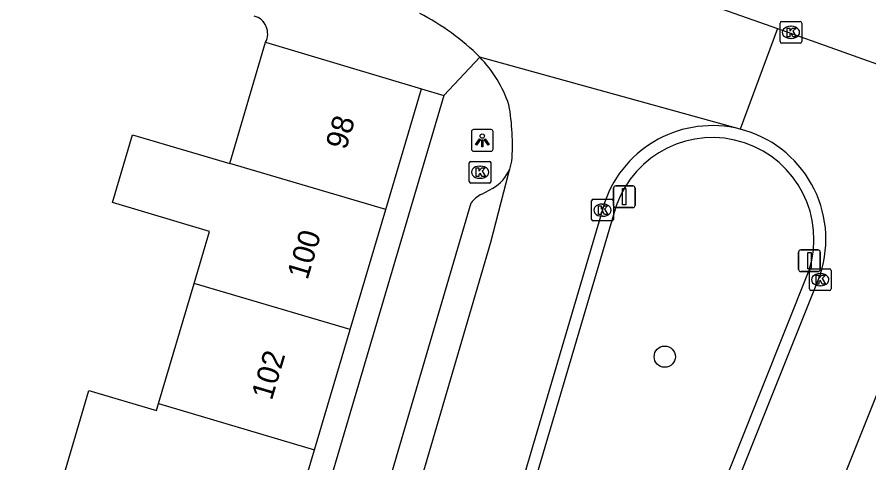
# Model space of a CAD drawing. Extents: x 160356 to 161355, y 381727 to 382845.
# Drawn here: x 160611.13 to 160650.31, y 382078.42 to 382098.93 of the extents above; entities that cross this region are included whole.
import ezdxf

# ---------------------------------------------------------------- set-up
doc = ezdxf.new("R2010")
doc.units = 0
for name, color, linetype in [('IMGEO_Boom', 7, 'Continuous'), ('IMGEO_Kolk', 7, 'Continuous'), ('IMGEO_Lichtpunt', 7, 'Continuous'), ('IMGEO_Muur', 7, 'Continuous'), ('IMGEO_Pand', 7, 'Continuous'), ('IMGEO_Pand_nummerreeks', 7, 'Continuous'), ('IMGEO_Rijbaan_lokaal_open', 7, 'Continuous'), ('IMGEO_Verkeersbordpaal', 7, 'Continuous'), ('IMGEO_Voetpad_open', 7, 'Continuous')]:
    doc.layers.add(name, color=color, linetype=linetype)

msp = doc.modelspace()

# ---------------------------------------------------------------- linework, layer by layer
at = {"layer": 'IMGEO_Boom'}
msp.add_circle((160640.921, 382083.307), 0.489, dxfattribs=at)
at = {"layer": 'IMGEO_Kolk'}
for p, q in [((160646.22, 382097.804), (160646.22, 382098.656)), ((160646.295, 382098.73), (160647.147, 382098.73)), ((160646.708, 382098.51), (160646.733, 382098.51)), ((160647.221, 382098.656), (160647.221, 382097.804)), ((160647.147, 382097.73), (160646.295, 382097.73)), ((160646.731, 382097.95), (160646.706, 382097.95)), ((160631.928, 382091.368), (160631.928, 382092.22)), ((160632.003, 382092.294), (160632.855, 382092.294)), ((160632.929, 382092.22), (160632.929, 382091.368)), ((160632.416, 382092.074), (160632.441, 382092.074)), ((160632.439, 382091.514), (160632.414, 382091.514)), ((160632.855, 382091.294), (160632.003, 382091.294)), ((160637.63, 382090.551), (160638.482, 382090.551)), ((160637.555, 382089.625), (160637.555, 382090.477)), ((160638.043, 382090.331), (160638.068, 382090.331)), ((160638.556, 382090.477), (160638.556, 382089.625)), ((160638.066, 382089.771), (160638.041, 382089.771)), ((160638.482, 382089.551), (160637.63, 382089.551)), ((160647.568, 382086.425), (160647.568, 382087.277)), ((160647.643, 382087.351), (160648.495, 382087.351)), ((160648.056, 382087.131), (160648.081, 382087.131)), ((160648.569, 382087.277), (160648.569, 382086.425)), ((160648.495, 382086.351), (160647.643, 382086.351)), ((160648.079, 382086.571), (160648.054, 382086.571))]:
    msp.add_line(p, q, dxfattribs=at)
for points in [[(160646.22, 382097.804), (160646.22, 382098.656)], [(160646.295, 382098.73), (160647.147, 382098.73)], [(160646.541, 382098.43), (160646.664, 382098.43), (160646.664, 382098.279), (160646.794, 382098.43), (160646.958, 382098.43), (160646.812, 382098.279), (160646.965, 382098.03), (160646.813, 382098.03), (160646.728, 382098.194), (160646.664, 382098.127), (160646.664, 382098.03), (160646.541, 382098.03), (160646.541, 382098.43)], [(160647.221, 382098.656), (160647.221, 382097.804)], [(160647.147, 382097.73), (160646.295, 382097.73)], [(160631.928, 382091.368), (160631.928, 382092.22)], [(160632.003, 382092.294), (160632.855, 382092.294)], [(160632.929, 382092.22), (160632.929, 382091.368)], [(160632.249, 382091.994), (160632.372, 382091.994), (160632.372, 382091.843), (160632.502, 382091.994), (160632.666, 382091.994), (160632.52, 382091.843), (160632.673, 382091.594), (160632.521, 382091.594), (160632.436, 382091.758), (160632.372, 382091.691), (160632.372, 382091.594), (160632.249, 382091.594), (160632.249, 382091.994)], [(160632.855, 382091.294), (160632.003, 382091.294)], [(160637.63, 382090.551), (160638.482, 382090.551)], [(160637.555, 382089.625), (160637.555, 382090.477)], [(160637.876, 382090.251), (160637.999, 382090.251), (160637.999, 382090.1), (160638.129, 382090.251), (160638.293, 382090.251), (160638.147, 382090.1), (160638.3, 382089.851), (160638.148, 382089.851), (160638.063, 382090.015), (160637.999, 382089.948), (160637.999, 382089.851), (160637.876, 382089.851), (160637.876, 382090.251)], [(160638.556, 382090.477), (160638.556, 382089.625)], [(160638.482, 382089.551), (160637.63, 382089.551)], [(160647.568, 382086.425), (160647.568, 382087.277)], [(160647.643, 382087.351), (160648.495, 382087.351)], [(160647.889, 382087.051), (160648.012, 382087.051), (160648.012, 382086.9), (160648.142, 382087.051), (160648.306, 382087.051), (160648.16, 382086.9), (160648.313, 382086.651), (160648.161, 382086.651), (160648.076, 382086.815), (160648.012, 382086.748), (160648.012, 382086.651), (160647.889, 382086.651), (160647.889, 382087.051)], [(160648.569, 382087.277), (160648.569, 382086.425)], [(160648.495, 382086.351), (160647.643, 382086.351)]]:
    msp.add_lwpolyline(points, dxfattribs=at)
for centre, start, end in [((160646.297, 382098.654), 91.552, 178.448), ((160646.297, 382098.654), 91.552, 178.448), ((160647.145, 382098.654), 1.552, 88.448), ((160647.145, 382098.654), 1.552, 88.448), ((160646.297, 382097.806), 181.552, 268.448), ((160646.297, 382097.806), 181.552, 268.448), ((160647.145, 382097.806), 271.552, 358.448), ((160647.145, 382097.806), 271.552, 358.448), ((160632.005, 382092.218), 91.552, 178.448), ((160632.005, 382092.218), 91.552, 178.448), ((160632.853, 382092.218), 1.552, 88.448), ((160632.853, 382092.218), 1.552, 88.448), ((160632.005, 382091.37), 181.552, 268.448), ((160632.005, 382091.37), 181.552, 268.448), ((160632.853, 382091.37), 271.552, 358.448), ((160632.853, 382091.37), 271.552, 358.448), ((160637.632, 382090.475), 91.552, 178.448), ((160637.632, 382090.475), 91.552, 178.448), ((160638.48, 382090.475), 1.552, 88.448), ((160638.48, 382090.475), 1.552, 88.448), ((160637.632, 382089.627), 181.552, 268.448), ((160637.632, 382089.627), 181.552, 268.448), ((160638.48, 382089.627), 271.552, 358.448), ((160638.48, 382089.627), 271.552, 358.448), ((160647.645, 382087.275), 91.552, 178.448), ((160647.645, 382087.275), 91.552, 178.448), ((160648.493, 382087.275), 1.552, 88.448), ((160648.493, 382087.275), 1.552, 88.448), ((160647.645, 382086.427), 181.552, 268.448), ((160647.645, 382086.427), 181.552, 268.448), ((160648.493, 382086.427), 271.552, 358.448), ((160648.493, 382086.427), 271.552, 358.448)]:
    msp.add_arc(centre, 0.0765, start, end, dxfattribs=at)
for centre, major_axis, ratio, start_param, end_param in [((160646.707, 382098.23), (-0.387, 0.002), 0.722429, 4.712389, 7.853982), ((160646.732, 382098.23), (-0.39, 0.002), 0.717154, 1.570796, 4.712389), ((160632.415, 382091.794), (-0.387, 0.002), 0.722429, 4.712389, 7.853982), ((160632.44, 382091.794), (-0.39, 0.002), 0.717154, 1.570796, 4.712389), ((160638.042, 382090.051), (-0.387, 0.002), 0.722429, 4.712389, 7.853982), ((160638.067, 382090.051), (-0.39, 0.002), 0.717154, 1.570796, 4.712389), ((160648.055, 382086.851), (-0.387, 0.002), 0.722429, 4.712389, 7.853982), ((160648.08, 382086.851), (-0.39, 0.002), 0.717154, 1.570796, 4.712389)]:
    msp.add_ellipse(centre, major_axis=major_axis, ratio=ratio, start_param=start_param, end_param=end_param, dxfattribs=at)
at = {"layer": 'IMGEO_Lichtpunt'}
for p, q in [((160632.933, 382093.757), (160632.125, 382093.757)), ((160632.933, 382093.757), (160632.125, 382093.757)), ((160632.031, 382093.662), (160632.031, 382092.855)), ((160632.031, 382093.662), (160632.031, 382092.855)), ((160633.027, 382092.855), (160633.027, 382093.662)), ((160633.027, 382092.855), (160633.027, 382093.662)), ((160632.125, 382092.761), (160632.933, 382092.761)), ((160632.125, 382092.761), (160632.933, 382092.761))]:
    msp.add_line(p, q, dxfattribs=at)
for points in [[(160632.405, 382093.326), (160632.444, 382093.298), (160632.256, 382093.036), (160632.218, 382093.063), (160632.405, 382093.326)], [(160632.617, 382093.298), (160632.655, 382093.325), (160632.842, 382093.063), (160632.803, 382093.035), (160632.617, 382093.298)], [(160632.507, 382093.278), (160632.554, 382093.278), (160632.554, 382092.956), (160632.507, 382092.956), (160632.507, 382093.278)]]:
    msp.add_lwpolyline(points, dxfattribs=at)
msp.add_circle((160632.53, 382093.46), 0.0994, dxfattribs=at)
for centre, start, end in [((160632.125, 382093.662), 90, 180), ((160632.125, 382093.662), 90, 180), ((160632.933, 382093.662), 0, 90), ((160632.933, 382093.662), 0, 90), ((160632.125, 382092.855), 180, 270), ((160632.125, 382092.855), 180, 270), ((160632.933, 382092.855), 270, 0), ((160632.933, 382092.855), 270, 360)]:
    msp.add_arc(centre, 0.0946, start, end, dxfattribs=at)
at = {"layer": 'IMGEO_Muur'}
msp.add_arc((160621.818, 382098.168), 0.843, 332.2333, 74.4505, dxfattribs=at)
at = {"layer": 'IMGEO_Pand'}
for points in [[(160620.913, 382092.202), (160622.564, 382097.775)], [(160622.564, 382097.775), (160629.733, 382095.63)], [(160628.089, 382090.081), (160629.733, 382095.63)], [(160619.275, 382086.676), (160619.986, 382089.075), (160615.517, 382090.396), (160616.443, 382093.522), (160620.913, 382092.202)], [(160628.089, 382090.081), (160620.913, 382092.202)], [(160626.451, 382084.555), (160628.089, 382090.081)], [(160617.638, 382081.149), (160619.275, 382086.676)], [(160626.451, 382084.555), (160619.275, 382086.676)], [(160624.814, 382079.028), (160626.451, 382084.555)], [(160612.899, 382076.538), (160614.443, 382081.747), (160617.543, 382080.829), (160617.638, 382081.149)], [(160617.638, 382081.149), (160624.814, 382079.028)], [(160623.176, 382073.501), (160624.814, 382079.028)]]:
    msp.add_lwpolyline(points, dxfattribs=at)
at = {"layer": 'IMGEO_Rijbaan_lokaal_open'}
for points in [[(160641.308, 382100.113), (160646.097, 382098.406)], [(160646.097, 382098.406), (160644.385, 382093.778)], [(160646.097, 382098.406), (160651.775, 382096.382)], [(160644.385, 382093.778), (160632.414, 382097.091)], [(160633.79, 382091.93), (160633.887, 382092.307)], [(160624.347, 382059.32), (160632.922, 382088.581), (160633.751, 382091.781), (160633.79, 382091.93)], [(160638.165, 382090.426), (160628.702, 382058.387), (160628.636, 382058.225), (160628.567, 382058.063)], [(160637.788, 382049.263), (160653.718, 382089.205)], [(160648.083, 382087.124), (160634.026, 382051.963), (160633.647, 382050.712)]]:
    msp.add_lwpolyline(points, dxfattribs=at)
for centre, radius, start, end in [((160624.427, 382089.042), 11.339, 45.2236, 62.5465), ((160628.266, 382093.059), 5.784, 18.4318, 44.1893), ((160623.492, 382093.065), 10.423, 355.8281, 10.0716), ((160643.103, 382088.71), 5.228, 75.8028, 160.8383), ((160643.102, 382088.71), 5.228, 342.3377, 75.7891)]:
    msp.add_arc(centre, radius, start, end, dxfattribs=at)
at = {"layer": 'IMGEO_Verkeersbordpaal'}
for p, q in [((160638.563, 382090.266), (160638.563, 382091.066)), ((160638.563, 382091.066), (160638.563, 382090.266)), ((160638.663, 382091.166), (160639.453, 382091.166)), ((160639.453, 382091.166), (160638.663, 382091.166)), ((160639.553, 382091.066), (160639.553, 382090.266)), ((160639.553, 382090.266), (160639.553, 382091.066)), ((160639.453, 382090.166), (160638.663, 382090.166)), ((160638.663, 382090.166), (160639.453, 382090.166)), ((160647.177, 382088.222), (160647.967, 382088.222)), ((160647.967, 382088.222), (160647.177, 382088.222)), ((160647.077, 382087.322), (160647.077, 382088.122)), ((160647.077, 382088.122), (160647.077, 382087.322)), ((160648.067, 382088.122), (160648.067, 382087.322)), ((160648.067, 382087.322), (160648.067, 382088.122)), ((160647.967, 382087.222), (160647.177, 382087.222)), ((160647.177, 382087.222), (160647.967, 382087.222))]:
    msp.add_line(p, q, dxfattribs=at)
for points in [[(160638.983, 382091.041), (160639.133, 382091.041), (160639.133, 382090.291), (160638.983, 382090.291), (160638.983, 382091.041)], [(160647.497, 382088.097), (160647.647, 382088.097), (160647.647, 382087.347), (160647.497, 382087.347), (160647.497, 382088.097)]]:
    msp.add_lwpolyline(points, dxfattribs=at)
for centre, start, end in [((160638.663, 382091.066), 90, 180), ((160638.663, 382091.066), 90, 180), ((160639.453, 382091.066), 0, 90), ((160639.453, 382091.066), 360, 90), ((160638.663, 382090.266), 180, 270), ((160638.663, 382090.266), 180, 270), ((160639.453, 382090.266), 270, 0), ((160639.453, 382090.266), 270, 0), ((160647.177, 382088.122), 90, 180), ((160647.177, 382088.122), 90, 180), ((160647.967, 382088.122), 0, 90), ((160647.967, 382088.122), 360, 90), ((160647.177, 382087.322), 180, 270), ((160647.177, 382087.322), 180, 270), ((160647.967, 382087.322), 270, 0), ((160647.967, 382087.322), 270, 0)]:
    msp.add_arc(centre, 0.1, start, end, dxfattribs=at)
at = {"layer": 'IMGEO_Voetpad_open'}
for points in [[(160632.414, 382097.091), (160630.764, 382095.322)], [(160630.764, 382095.322), (160611.134, 382028.835)], [(160629.733, 382095.63), (160630.764, 382095.322)], [(160632.504, 382090.784), (160633.014, 382091.056)], [(160623.784, 382062.374), (160632.019, 382090.392)], [(160638.685, 382090.246), (160629.213, 382058.183), (160628.578, 382056.861)], [(160633.261, 382051.421), (160647.559, 382087.291)]]:
    msp.add_lwpolyline(points, dxfattribs=at)
for centre, radius, start, end in [((160621.818, 382098.168), 0.843, 332.2333, 74.4505), ((160643.103, 382088.711), 4.677, 342.3257, 160.8393), ((160632.017, 382092.723), 1.943, 300.8913, 335.9068), ((160633.075, 382089.581), 1.331, 115.4009, 142.4926)]:
    msp.add_arc(centre, radius, start, end, dxfattribs=at)

# ---------------------------------------------------------------- texts
at = {"layer": 'IMGEO_Pand_nummerreeks'}
for s, p in [('98', (160626.263, 382092.787)), ('100', (160624.491, 382086.807)), ('102', (160622.848, 382081.263))]:
    msp.add_text(s, height=1, rotation=73.4957, dxfattribs=at).set_placement(p)

doc.saveas('drawing.dxf')
